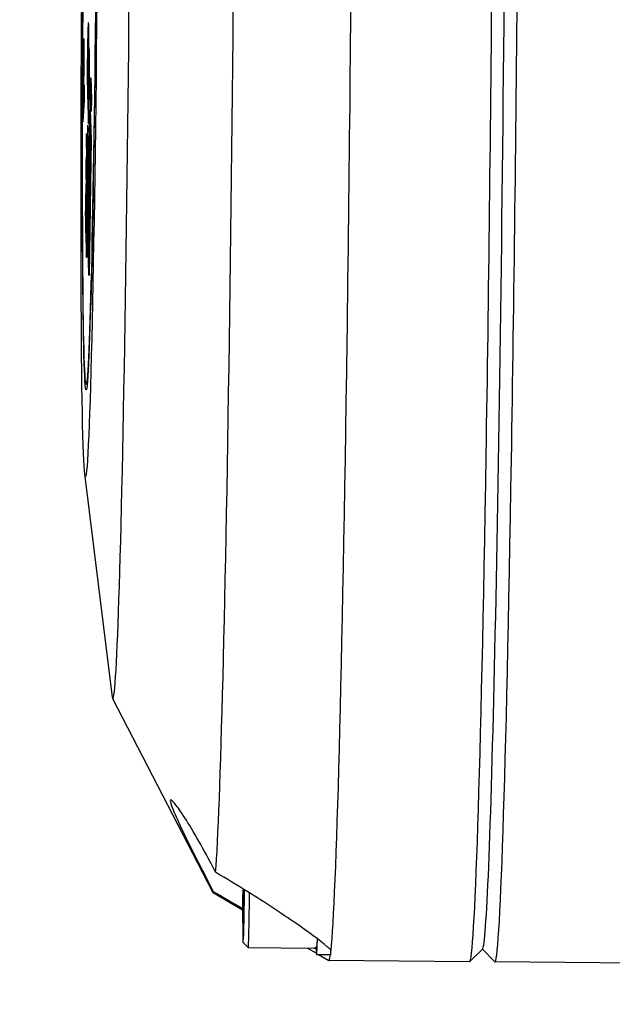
# Model space of a CAD drawing. Header units: inches. Extents: x 24 to 1128, y -74 to 748.
# Tile 470 of 557: x 402.862 to 403.782, y 517.377 to 518.905. Entities that reach past the tile are written whole.
import ezdxf

# ---------------------------------------------------------------- set-up
doc = ezdxf.new("R2010")
doc.units = ezdxf.units.IN
doc.header["$LTSCALE"] = 32
doc.header["$MEASUREMENT"] = 0
doc.layers.add('Dimension (ANSI)', color=7, linetype='Continuous', lineweight=25)
doc.layers.add('Visible (ANSI)', color=7, linetype='Continuous', lineweight=30)
doc.styles.add('Note Text (ANSI)', font='tahoma.ttf')
doc.dimstyles.new('Architectural (ANSI)', dxfattribs={"dimscale": 32, "dimtxt": 0.125, "dimasz": 0.098425, "dimexe": 0.125, "dimexo": 0.0625, "dimgap": 0.031496, "dimtad": 0, "dimtih": 1, "dimtoh": 1, "dimdec": 4, "dimrnd": 1e-08, "dimzin": 3, "dimdsep": 46, "dimlunit": 4, "dimtxsty": 'Note Text (ANSI)', "dimcen": 0.09, "dimdle": 0.393701, "dimclrd": 256, "dimclre": 256, "dimclrt": 256, "dimadec": 0, "dimazin": 3, "dimtfac": 0.96, "dimtofl": 0, "dimtmove": 0, "dimatfit": 3, "dimfxl": 1, "dimfrac": 2, "dimtolj": 1, "dimtzin": 12, "dimlwd": -1, "dimlwe": -1, "dimarcsym": 0})

# ---------------------------------------------------------------- blocks, each defined once
blk = doc.blocks.new('*D22')
at = {"layer": 'Defpoints', "color": 0, "transparency": 16777216}
for p in [(449.6356, 707.2729), (363.0125, 481.7114), (485.5391, 481.7114)]:
    blk.add_point(p, dxfattribs=at)
at = {"layer": 'Dimension (ANSI)', "transparency": 16777216}
for p, q in [((447.6356, 707.2729), (359.0125, 707.2729)), ((363.0125, 704.1233), (363.0125, 605.0252)), ((363.0125, 484.861), (363.0125, 597.9591)), ((483.5391, 481.7114), (359.0125, 481.7114))]:
    blk.add_line(p, q, dxfattribs=at)
for points in [[(362.4875, 704.1233), (363.5374, 704.1233), (363.0125, 707.2729)], [(362.4875, 484.861), (363.5374, 484.861), (363.0125, 481.7114)]]:
    blk.add_solid(points, dxfattribs=at)
at = {"layer": 'Dimension (ANSI)', "transparency": 16777216, "insert": (349.864, 604.0173), "char_height": 4, "attachment_point": 1, "style": 'Note Text (ANSI)'}
blk.add_mtext('\\A1;18\'-9 9/16"', dxfattribs=at)

msp = doc.modelspace()

# ---------------------------------------------------------------- linework, layer by layer
at = {"layer": 'Visible (ANSI)'}
for p, q in [((402.96874, 518.90002), (402.96835, 518.90002)), ((402.9608, 518.8754), (402.96119, 518.8754)), ((402.96973, 518.86172), (402.96933, 518.86172)), ((402.96011, 518.83101), (402.95992, 518.77608)), ((402.9605, 518.831), (402.96034, 518.78414)), ((402.96069, 518.79084), (402.96138, 518.80404)), ((402.96138, 518.80404), (402.9613, 518.78011)), ((402.96138, 518.80404), (402.96177, 518.80404)), ((402.96177, 518.80404), (402.96169, 518.78011)), ((402.97165, 518.79672), (402.9719, 518.81485)), ((402.9719, 518.81485), (402.97277, 518.78115)), ((402.9719, 518.81485), (402.9723, 518.81485)), ((402.9723, 518.81485), (402.97316, 518.78114)), ((402.97251, 518.76301), (402.97165, 518.79672)), ((402.9613, 518.78011), (402.95953, 518.74631)), ((402.95992, 518.77608), (402.96038, 518.785)), ((402.96169, 518.78011), (402.95992, 518.74631)), ((402.9613, 518.78011), (402.96169, 518.78011)), ((402.96779, 518.78191), (402.9674, 518.78192)), ((402.97277, 518.78115), (402.97251, 518.76301)), ((402.97277, 518.78115), (402.97316, 518.78114)), ((402.97316, 518.78114), (402.97291, 518.76301)), ((402.96806, 518.55477), (402.97102, 518.76511)), ((402.97102, 518.76511), (402.9722, 518.71915)), ((402.97102, 518.76511), (402.97141, 518.7651)), ((402.97141, 518.7651), (402.97259, 518.71915)), ((402.97251, 518.76301), (402.97291, 518.76301)), ((402.95953, 518.74631), (402.95992, 518.74631)), ((402.96673, 518.69351), (402.96741, 518.74126)), ((402.96741, 518.74126), (402.96753, 518.73627)), ((402.96741, 518.74126), (402.9678, 518.74126)), ((402.9678, 518.74126), (402.96793, 518.73627)), ((402.96877, 518.74361), (402.96838, 518.74362)), ((402.96551, 518.71461), (402.96569, 518.72772)), ((402.96569, 518.72772), (402.96645, 518.69822)), ((402.96569, 518.72772), (402.96609, 518.72772)), ((402.96609, 518.72772), (402.96682, 518.69932)), ((402.96753, 518.73627), (402.96706, 518.70266)), ((402.96753, 518.73627), (402.96793, 518.73627)), ((402.96793, 518.73627), (402.96776, 518.72468)), ((402.96851, 518.56524), (402.97096, 518.73931)), ((402.97096, 518.73931), (402.97175, 518.70868)), ((402.96601, 518.69491), (402.96551, 518.71461)), ((402.96724, 518.69567), (402.96765, 518.72468)), ((402.96778, 518.71969), (402.96737, 518.69068)), ((402.96765, 518.72468), (402.96778, 518.71969)), ((402.96765, 518.72468), (402.96804, 518.72468)), ((402.96817, 518.71969), (402.96776, 518.69067)), ((402.96778, 518.71969), (402.96817, 518.71969)), ((402.96804, 518.72468), (402.96817, 518.71969)), ((402.9722, 518.71915), (402.96924, 518.50881)), ((402.9693, 518.56523), (402.97147, 518.71952)), ((402.97259, 518.71915), (402.96963, 518.5088)), ((402.9722, 518.71915), (402.97259, 518.71915)), ((402.96645, 518.69822), (402.96625, 518.68404)), ((402.96645, 518.69822), (402.9668, 518.69822)), ((402.96706, 518.70266), (402.96724, 518.69567)), ((402.96706, 518.70266), (402.96734, 518.70266)), ((402.97175, 518.70868), (402.9693, 518.5346)), ((402.96491, 518.6723), (402.9651, 518.68602)), ((402.9651, 518.68602), (402.96601, 518.69491)), ((402.96625, 518.68404), (402.96536, 518.67518)), ((402.96664, 518.68404), (402.96575, 518.67517)), ((402.9659, 518.634), (402.96657, 518.6817)), ((402.96625, 518.68404), (402.96664, 518.68404)), ((402.96657, 518.6817), (402.9667, 518.67671)), ((402.96657, 518.6817), (402.96696, 518.6817)), ((402.96676, 518.69241), (402.96664, 518.68404)), ((402.96749, 518.66401), (402.96673, 518.69351)), ((402.96696, 518.6817), (402.96709, 518.67671)), ((402.96737, 518.69068), (402.96769, 518.67815)), ((402.96737, 518.69068), (402.96776, 518.69067)), ((402.96776, 518.69067), (402.96808, 518.67814)), ((402.96567, 518.6428), (402.96491, 518.6723)), ((402.96536, 518.67518), (402.96585, 518.65591)), ((402.96536, 518.67518), (402.96575, 518.67517)), ((402.96575, 518.67517), (402.96622, 518.65701)), ((402.9667, 518.67671), (402.96622, 518.6431)), ((402.9664, 518.63611), (402.96681, 518.66512)), ((402.9667, 518.67671), (402.96709, 518.67671)), ((402.96681, 518.66512), (402.96694, 518.66013)), ((402.96681, 518.66512), (402.9672, 518.66512)), ((402.96709, 518.67671), (402.96693, 518.66512)), ((402.9672, 518.66512), (402.96733, 518.66013)), ((402.96769, 518.67815), (402.96749, 518.66401)), ((402.96769, 518.67815), (402.96808, 518.67814)), ((402.96808, 518.67814), (402.96789, 518.66401)), ((402.9649, 518.65053), (402.9653, 518.65053)), ((402.96585, 518.65591), (402.96567, 518.6428)), ((402.96585, 518.65591), (402.9662, 518.65591)), ((402.96694, 518.66013), (402.96653, 518.63112)), ((402.96733, 518.66013), (402.96692, 518.63111)), ((402.96694, 518.66013), (402.96733, 518.66013)), ((402.96749, 518.66401), (402.96789, 518.66401)), ((402.96567, 518.6428), (402.96602, 518.6428)), ((402.96622, 518.6431), (402.9664, 518.63611)), ((402.96622, 518.6431), (402.9665, 518.6431)), ((402.96665, 518.6045), (402.9659, 518.634)), ((402.96653, 518.63112), (402.96685, 518.61859)), ((402.96653, 518.63112), (402.96692, 518.63111)), ((402.96692, 518.63111), (402.96725, 518.61858)), ((402.96589, 518.61223), (402.96628, 518.61223)), ((402.96685, 518.61859), (402.96665, 518.6045)), ((402.96665, 518.6045), (402.96705, 518.6045)), ((402.96685, 518.61859), (402.96725, 518.61858)), ((402.96725, 518.61858), (402.96705, 518.6045)), ((402.96441, 518.57435), (402.96481, 518.57435)), ((402.9693, 518.56523), (402.96851, 518.56524)), ((402.9693, 518.5346), (402.96851, 518.56524)), ((402.96957, 518.55439), (402.9693, 518.56523)), ((402.96924, 518.50881), (402.96806, 518.55477)), ((402.9654, 518.53605), (402.96579, 518.53605)), ((402.96924, 518.50881), (402.96963, 518.5088)), ((402.96498, 518.34001), (402.96662, 518.33834)), ((402.96272, 518.20036), (403.00471, 517.85813)), ((403.00601, 517.85167), (403.16095, 517.5517)), ((403.16134, 517.55121), (403.20789, 517.52383)), ((403.20975, 517.51975), (403.21025, 517.55531)), ((403.20869, 517.50755), (403.20964, 517.51537)), ((403.2087, 517.47317), (403.21651, 517.46523)), ((403.21653, 517.46522), (403.31888, 517.46439)), ((403.30879, 517.46448), (403.32245, 517.45644)), ((403.58038, 517.46307), (403.56054, 517.44355)), ((403.58006, 517.46276), (403.59927, 517.44323)), ((403.32274, 517.45452), (403.34439, 517.45435)), ((403.32576, 517.4545), (403.34156, 517.4452)), ((403.56022, 517.44339), (403.34174, 517.44515)), ((405.60325, 517.42694), (403.59958, 517.44307))]:
    msp.add_line(p, q, dxfattribs=at)
for centre, major_axis, start_param, end_param in [((403.61225, 519.01586), (0.01266, 1.57278), 3.1273342, 6.2974438), ((403.57288, 519.01617), (-0.01266, -1.57278), 0, 3.1415927), ((403.59257, 519.01601), (0.01251, 1.5531), 3.1558511, 6.2689268), ((403.59257, 519.01601), (-0.01251, -1.5531), 0.0142585, 3.1273342), ((403.01587, 519.02066), (0.00942, 1.16942), 3.0330797, 6.3916983), ((403.35441, 519.01793), (-0.01266, -1.57278), 0.1441674, 2.1982673), ((403.17333, 519.01939), (-0.01182, -1.46823), 0.2057664, 2.1366683), ((402.96787, 518.84097), (-0.00048, -0.05905), 1.7569029, 6.8687171), ((402.96827, 518.84097), (0.00048, 0.05905), 5.062833, 6.2831853), ((402.96886, 518.80267), (0.00048, 0.05905), 1.7569029, 6.8687171), ((402.96866, 518.84096), (0.00032, 0.03937), 0.7773056, 2.3642871), ((402.96925, 518.80267), (0.00048, 0.05905), 3.1415927, 6.2831853), ((402.96964, 518.80266), (0.00032, 0.03937), 0.7773056, 2.3642871), ((402.96827, 518.84097), (-0.00048, -0.05905), 0, 0.1289371), ((403.20953, 517.57355), (-0.00081, -0.10039), 4.8809745, 7.6680425), ((403.2174, 517.57348), (-0.00087, -0.10826), 6.2689268, 7.6357358), ((403.32369, 517.57263), (-0.00095, -0.11811), 5.8385751, 6.9364008), ((403.34534, 517.57245), (-0.00095, -0.11811), 0, 0.3501452), ((403.35441, 519.01793), (-0.01266, -1.57278), 0.1382067, 0.1441674), ((403.35441, 519.01793), (-0.01266, -1.57278), 6.2749534, 6.3870575), ((403.34534, 517.57245), (-0.00097, -0.12007), 6.1018655, 6.1401595), ((403.35441, 519.01793), (-0.01266, -1.57278), 0.1038722, 0.1083293)]:
    msp.add_ellipse(centre, major_axis=major_axis, ratio=0.0142565, start_param=start_param, end_param=end_param, dxfattribs=at)
for centre, major_axis in [((402.9706, 519.02102), (0.00665, 0.82553)), ((402.9706, 519.02102), (0.00556, 0.69092)), ((402.9706, 519.02102), (0.00548, 0.68108)), ((402.96787, 518.84097), (-0.00032, -0.03937)), ((402.96886, 518.80267), (-0.00032, -0.03937))]:
    msp.add_ellipse(centre, major_axis=major_axis, ratio=0.0142565, dxfattribs=at)
for points, knots in [([(402.95953, 518.74631), (402.95963, 518.77621), (402.95974, 518.80612), (402.95984, 518.83602), (402.95987, 518.84435), (402.95992, 518.85099), (402.95998, 518.8557), (402.96005, 518.86048), (402.96014, 518.864), (402.96026, 518.86628), (402.96039, 518.86879), (402.96052, 518.8713), (402.96066, 518.8738), (402.96078, 518.87611), (402.96086, 518.87593), (402.9609, 518.87318), (402.96094, 518.87047), (402.96095, 518.86495), (402.96092, 518.85662), (402.96084, 518.83469), (402.96076, 518.81277), (402.96069, 518.79084)], [0.24928727, 0.24928727, 0.24928727, 0.24928727, 0.46243594, 0.46243594, 0.46243594, 0.50789528, 0.50789528, 0.50789528, 0.54813095, 0.54813095, 0.54813095, 0.60359163, 0.60359163, 0.60359163, 0.64405188, 0.64405188, 0.64405188, 0.68950515, 0.68950515, 0.68950515, 0.84577796, 0.84577796, 0.84577796, 0.84577796]), ([(402.96119, 518.8754), (402.96124, 518.8754), (402.96127, 518.87466), (402.96129, 518.87317), (402.96133, 518.87047), (402.96134, 518.86495), (402.96131, 518.85662), (402.96124, 518.83738), (402.96118, 518.81814), (402.96111, 518.7989)], [0.62220331, 0.62220331, 0.62220331, 0.62220331, 0.64405188, 0.64405188, 0.64405188, 0.68950515, 0.68950515, 0.68950515, 0.82662545, 0.82662545, 0.82662545, 0.82662545]), ([(402.96038, 518.785), (402.96045, 518.80331), (402.96051, 518.82162), (402.96057, 518.83993), (402.96059, 518.8442), (402.96059, 518.84692), (402.96057, 518.84806), (402.96056, 518.84917), (402.96052, 518.84929), (402.96047, 518.84829), (402.96041, 518.8471), (402.96035, 518.8459), (402.96028, 518.84471), (402.96023, 518.84374), (402.96019, 518.84228), (402.96014, 518.83836), (402.96012, 518.83527), (402.96011, 518.83101)], [0.45659252, 0.45659252, 0.45659252, 0.45659252, 0.7600954, 0.7600954, 0.7600954, 0.81014696, 0.81014696, 0.81014696, 0.84958892, 0.84958892, 0.84958892, 0.91111555, 0.91111555, 0.91111555, 0.95555778, 0.95555778, 1, 1, 1, 1]), ([(402.96058, 518.8414), (402.96057, 518.84105), (402.96057, 518.84069), (402.96054, 518.83836), (402.96052, 518.83527), (402.9605, 518.831)], [0.946970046, 0.946970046, 0.946970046, 0.946970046, 0.955557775, 0.955557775, 1, 1, 1, 1]), ([(402.96419, 518.57847), (402.96411, 518.58148), (402.96406, 518.58508), (402.96403, 518.58921), (402.96402, 518.59229), (402.96401, 518.59585), (402.96403, 518.60373), (402.96405, 518.60764), (402.96408, 518.61148), (402.96412, 518.61664), (402.96418, 518.62203), (402.96426, 518.62772), (402.96441, 518.63803), (402.96456, 518.6449), (402.96471, 518.64835), (402.96487, 518.65182), (402.96501, 518.65116), (402.96526, 518.64156), (402.96531, 518.63476), (402.96529, 518.62591), (402.96528, 518.6171), (402.9652, 518.60754), (402.96491, 518.5869), (402.96476, 518.57996), (402.9646, 518.57651), (402.96444, 518.57308), (402.96431, 518.57374), (402.96419, 518.57847)], [0, 0, 0, 0, 0.0816192, 0.0816192, 0.0816192, 0.1322674, 0.1322674, 0.1829156, 0.1829156, 0.1829156, 0.2515156, 0.2515156, 0.2515156, 0.3728706, 0.3728706, 0.3728706, 0.5019186, 0.5019186, 0.63044, 0.63044, 0.63044, 0.7510929, 0.7510929, 0.8728378, 0.8728378, 0.8728378, 1, 1, 1, 1]), ([(402.9653, 518.65053), (402.96538, 518.65053), (402.96546, 518.64914), (402.96565, 518.64156), (402.9657, 518.63476), (402.96569, 518.62591), (402.96568, 518.61958), (402.96563, 518.61287), (402.96555, 518.60579)], [0.4270923, 0.4270923, 0.4270923, 0.4270923, 0.50191864, 0.50191864, 0.63043997, 0.63043997, 0.63043997, 0.71704117, 0.71704117, 0.71704117, 0.71704117]), ([(402.96439, 518.59327), (402.96447, 518.58991), (402.96456, 518.58919), (402.96466, 518.59109), (402.96475, 518.593), (402.96484, 518.59677), (402.965, 518.60797), (402.96504, 518.61344), (402.96505, 518.61878), (402.96506, 518.62408), (402.96501, 518.62845), (402.96484, 518.63527), (402.96475, 518.63603), (402.96466, 518.63422), (402.96456, 518.63239), (402.96448, 518.62857), (402.9644, 518.62278), (402.96431, 518.61699), (402.96427, 518.61141), (402.96426, 518.60621), (402.96426, 518.60097), (402.9643, 518.59666), (402.96439, 518.59327)], [0, 0, 0, 0, 0.1377751, 0.1377751, 0.1377751, 0.2500851, 0.2500851, 0.3614669, 0.3614669, 0.3614669, 0.5006476, 0.5006476, 0.6374424, 0.6374424, 0.6374424, 0.74942, 0.74942, 0.74942, 0.8622065, 0.8622065, 0.8622065, 1, 1, 1, 1]), ([(402.96494, 518.63113), (402.96489, 518.62907), (402.96484, 518.62629), (402.96479, 518.62278), (402.96471, 518.61699), (402.96466, 518.61141), (402.96466, 518.6062), (402.96465, 518.60133), (402.96469, 518.59727), (402.96476, 518.59399)], [0.68153879, 0.68153879, 0.68153879, 0.68153879, 0.74941995, 0.74941995, 0.74941995, 0.86220654, 0.86220654, 0.86220654, 0.99033473, 0.99033473, 0.99033473, 0.99033473]), ([(402.96517, 518.54017), (402.96509, 518.54318), (402.96504, 518.54678), (402.96502, 518.55091), (402.965, 518.55399), (402.965, 518.55755), (402.96501, 518.56543), (402.96503, 518.56934), (402.96506, 518.57318), (402.96511, 518.57834), (402.96517, 518.58373), (402.96525, 518.58942), (402.96539, 518.59973), (402.96554, 518.6066), (402.9657, 518.61005), (402.96585, 518.61352), (402.966, 518.61286), (402.96624, 518.60326), (402.9663, 518.59646), (402.96628, 518.58761), (402.96626, 518.5788), (402.96618, 518.56924), (402.96589, 518.5486), (402.96574, 518.54166), (402.96558, 518.53821), (402.96543, 518.53478), (402.96529, 518.53544), (402.96517, 518.54017)], [0, 0, 0, 0, 0.0816192, 0.0816192, 0.0816192, 0.1322674, 0.1322674, 0.1829156, 0.1829156, 0.1829156, 0.2515156, 0.2515156, 0.2515156, 0.3728706, 0.3728706, 0.3728706, 0.5019186, 0.5019186, 0.63044, 0.63044, 0.63044, 0.7510929, 0.7510929, 0.8728378, 0.8728378, 0.8728378, 1, 1, 1, 1]), ([(402.96628, 518.61223), (402.96636, 518.61223), (402.96644, 518.61084), (402.96664, 518.60326), (402.96669, 518.59646), (402.96667, 518.58761), (402.96666, 518.57879), (402.96657, 518.56924), (402.96628, 518.5486), (402.96613, 518.54166), (402.96598, 518.53821), (402.96591, 518.53677), (402.96585, 518.53605), (402.96579, 518.53605)], [0.4270923, 0.4270923, 0.4270923, 0.4270923, 0.50191864, 0.50191864, 0.63043997, 0.63043997, 0.63043997, 0.75109293, 0.75109293, 0.87283777, 0.87283777, 0.87283777, 0.92625943, 0.92625943, 0.92625943, 0.92625943]), ([(402.96537, 518.55497), (402.96546, 518.55161), (402.96555, 518.55089), (402.96564, 518.55279), (402.96574, 518.5547), (402.96583, 518.55847), (402.96598, 518.56968), (402.96603, 518.57514), (402.96603, 518.58048), (402.96604, 518.58578), (402.966, 518.59015), (402.96582, 518.59697), (402.96573, 518.59773), (402.96564, 518.59592), (402.96555, 518.59409), (402.96546, 518.59028), (402.96538, 518.58448), (402.9653, 518.57869), (402.96525, 518.57311), (402.96525, 518.56791), (402.96524, 518.56267), (402.96528, 518.55837), (402.96537, 518.55497)], [0, 0, 0, 0, 0.1377751, 0.1377751, 0.1377751, 0.2500851, 0.2500851, 0.3614669, 0.3614669, 0.3614669, 0.5006476, 0.5006476, 0.6374424, 0.6374424, 0.6374424, 0.74942, 0.74942, 0.74942, 0.8622065, 0.8622065, 0.8622065, 1, 1, 1, 1]), ([(402.96593, 518.59283), (402.96588, 518.59078), (402.96582, 518.58799), (402.96577, 518.58448), (402.96569, 518.57869), (402.96565, 518.57311), (402.96564, 518.5679), (402.96564, 518.56304), (402.96567, 518.55897), (402.96575, 518.55569)], [0.68153879, 0.68153879, 0.68153879, 0.68153879, 0.74941995, 0.74941995, 0.74941995, 0.86220654, 0.86220654, 0.86220654, 0.99033473, 0.99033473, 0.99033473, 0.99033473]), ([(402.96514, 518.58073), (402.96509, 518.57899), (402.96504, 518.57758), (402.96499, 518.57651), (402.96493, 518.57507), (402.96487, 518.57435), (402.96481, 518.57435)], [0.835031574, 0.835031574, 0.835031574, 0.835031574, 0.872837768, 0.872837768, 0.872837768, 0.926259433, 0.926259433, 0.926259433, 0.926259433]), ([(403.16603, 517.5821), (403.16313, 517.58775), (403.16024, 517.59328), (403.1499, 517.61275), (403.14176, 517.62743), (403.12645, 517.65362), (403.11929, 517.66512), (403.10853, 517.68122), (403.10394, 517.68748), (403.09759, 517.69457), (403.09585, 517.69537), (403.09542, 517.69187), (403.09671, 517.68736), (403.10223, 517.67348), (403.10644, 517.66412), (403.11655, 517.64272), (403.12341, 517.62876), (403.13829, 517.59914), (403.14631, 517.58347), (403.15379, 517.56901), (403.1566, 517.56359), (403.15949, 517.55804), (403.1624, 517.55247)], [-0.9741877, -0.9741877, -0.9741877, -0.9741877, -0.9276072, -0.9276072, -0.8035433, -0.8035433, -0.6794793, -0.6794793, -0.5716415, -0.5716415, -0.4638036, -0.4638036, -0.3559657, -0.3559657, -0.2481279, -0.2481279, -0.1240639, -0.1240639, 0, 0, 0, 0.0465805, 0.0465805, 0.0465805, 0.0465805]), ([(403.3451, 517.46144), (403.34333, 517.46311), (403.34129, 517.46491), (403.32768, 517.47645), (403.30815, 517.49075), (403.26829, 517.51833), (403.24263, 517.5351), (403.19953, 517.56202), (403.18255, 517.57231), (403.16603, 517.5821)], [0.81248761, 0.81248761, 0.81248761, 0.81248761, 0.84602143, 0.84602143, 1.02520628, 1.02520628, 1.24566883, 1.24566883, 1.38446178, 1.38446178, 1.38446178, 1.38446178]), ([(403.20964, 517.51534), (403.20964, 517.51534), (403.20964, 517.51535), (403.20965, 517.51541), (403.20965, 517.51549), (403.20966, 517.51575), (403.20967, 517.51598), (403.20969, 517.51664), (403.2097, 517.51712), (403.20972, 517.51827), (403.20974, 517.51899), (403.20975, 517.51975)], [0.001380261, 0.001380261, 0.001380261, 0.001380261, 0.002386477, 0.002386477, 0.004822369, 0.004822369, 0.008869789, 0.008869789, 0.014341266, 0.014341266, 0.020629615, 0.020629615, 0.020629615, 0.020629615]), ([(403.3236, 517.47911), (403.32345, 517.47518), (403.32331, 517.47223), (403.3231, 517.46949), (403.32305, 517.46886), (403.32292, 517.46801), (403.32289, 517.46777), (403.32272, 517.46721), (403.32268, 517.46707), (403.32252, 517.4667), (403.3224, 517.46643), (403.32209, 517.46598), (403.32197, 517.46583), (403.32161, 517.46543), (403.32133, 517.4652), (403.32069, 517.46479), (403.32032, 517.46463), (403.31959, 517.46444), (403.31923, 517.46439), (403.31888, 517.46439)], [0.71471373, 0.71471373, 0.71471373, 0.71471373, 0.78133221, 0.78133221, 0.80997201, 0.80997201, 0.82414816, 0.82414816, 0.82791882, 0.82791882, 0.83233377, 0.83233377, 0.83437202, 0.83437202, 0.8375859, 0.8375859, 0.84088228, 0.84088228, 0.84376156, 0.84376156, 0.84376156, 0.84376156])]:
    msp.add_open_spline(points, degree=3, knots=knots, dxfattribs=at)
for points in [[(403.1624, 517.55247), (403.17735, 517.54374), (403.1927, 517.53484), (403.20789, 517.5261)], [(403.31962, 517.46453), (403.32045, 517.46411), (403.32128, 517.4637), (403.3221, 517.4633)], [(403.34199, 517.45437), (403.34274, 517.45409), (403.34345, 517.45384), (403.34414, 517.45361)]]:
    msp.add_open_spline(points, degree=3, dxfattribs=at)

# ---------------------------------------------------------------- dimensions: what is measured, and where the dimension line sits
at = {"layer": 'Dimension (ANSI)'}
dim = msp.add_linear_dim(base=(363.01247, 481.71141), p1=(449.63555, 707.27291), p2=(485.53905, 481.71141), angle=270, dimstyle='Architectural (ANSI)', override={"dimgap": 0.031496, "dimdec": 4, "dimlfac": 1, "dimtol": 0, "dimlim": 0, "dimtp": 0, "dimtm": 0, "dimtdec": 2, "dimatfit": 1}, dxfattribs=at)
dim.commit()
dim.dimension.update_dxf_attribs({"geometry": '*D22', "text_midpoint": (363.01247, 601.49216), "dimtype": 160})

doc.saveas('drawing.dxf')
